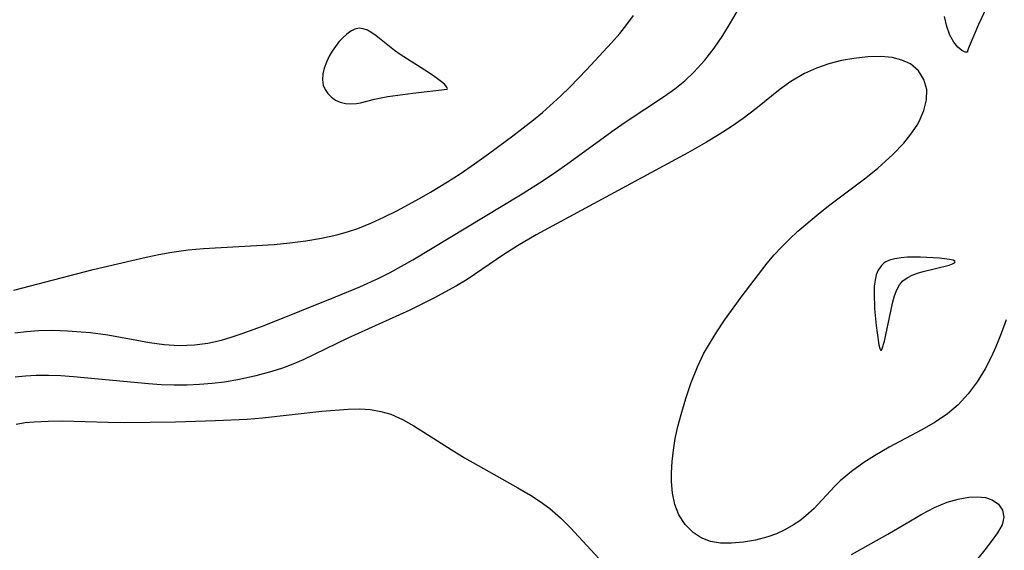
# Model space of a CAD drawing. Header units: metres. Extents: x 1073367 to 1082519, y 1569854 to 1574957.
# Tile 998 of 1056: x 1080009 to 1080123, y 1573350 to 1573411. Entities that reach past the tile are written whole.
import ezdxf

# ---------------------------------------------------------------- set-up
doc = ezdxf.new("R2010")
doc.units = ezdxf.units.M
doc.layers.add('CGG_CurvaNivelLidar_v1', color=253, linetype='Continuous', lineweight=30)

msp = doc.modelspace()

# ---------------------------------------------------------------- linework, layer by layer
at = {"layer": 'CGG_CurvaNivelLidar_v1'}
for p, q in [((1080121.7372, 1573415.0486, 71), (1080119.7733, 1573410.8116, 71)), ((1080079.2192, 1573410.8088, 72), (1080079.9891, 1573411.8566, 72)), ((1080091.1909, 1573411.0085, 71.5), (1080091.9794, 1573412.3799, 71.5)), ((1080116.1406, 1573410.5876, 71), (1080115.8432, 1573411.7489, 71)), ((1080078.3964, 1573409.7933, 72), (1080079.2192, 1573410.8088, 72)), ((1080090.2689, 1573409.531, 71.5), (1080091.1909, 1573411.0085, 71.5)), ((1080116.4894, 1573409.5825, 71), (1080116.1406, 1573410.5876, 71)), ((1080119.7733, 1573410.8116, 71), (1080118.6927, 1573408.2712, 71)), ((1080046.9046, 1573409.6895, 72.5), (1080046.4495, 1573409.274, 72.5)), ((1080047.371, 1573410.0299, 72.5), (1080046.9046, 1573409.6895, 72.5)), ((1080047.8455, 1573410.2708, 72.5), (1080047.371, 1573410.0299, 72.5)), ((1080048.3257, 1573410.3795, 72.5), (1080047.8455, 1573410.2708, 72.5)), ((1080048.8105, 1573410.3291, 72.5), (1080048.3257, 1573410.3795, 72.5)), ((1080049.2995, 1573410.1464, 72.5), (1080048.8105, 1573410.3291, 72.5)), ((1080049.793, 1573409.8658, 72.5), (1080049.2995, 1573410.1464, 72.5)), ((1080050.2921, 1573409.5151, 72.5), (1080049.793, 1573409.8658, 72.5)), ((1080052.4034, 1573407.8357, 72.5), (1080050.2921, 1573409.5151, 72.5)), ((1080077.4556, 1573408.7134, 72), (1080078.3964, 1573409.7933, 72)), ((1080089.2801, 1573408.0855, 71.5), (1080090.2689, 1573409.531, 71.5)), ((1080116.9131, 1573408.7702, 71), (1080116.4894, 1573409.5825, 71)), ((1080045.5944, 1573408.2858, 72.5), (1080045.2101, 1573407.735, 72.5)), ((1080046.0105, 1573408.8018, 72.5), (1080045.5944, 1573408.2858, 72.5)), ((1080046.4495, 1573409.274, 72.5), (1080046.0105, 1573408.8018, 72.5)), ((1080074.5713, 1573405.5957, 72), (1080077.4556, 1573408.7134, 72)), ((1080117.3894, 1573408.1855, 71), (1080116.9131, 1573408.7702, 71)), ((1080117.8607, 1573407.801, 71), (1080117.3894, 1573408.1855, 71)), ((1080118.6927, 1573408.2712, 71), (1080118.5179, 1573407.7793, 71)), ((1080044.8698, 1573407.1552, 72.5), (1080044.5568, 1573406.4805, 72.5)), ((1080045.2101, 1573407.735, 72.5), (1080044.8698, 1573407.1552, 72.5)), ((1080053.073, 1573407.3706, 72.5), (1080052.4034, 1573407.8357, 72.5)), ((1080056.3248, 1573405.294, 72.5), (1080053.073, 1573407.3706, 72.5)), ((1080088.2098, 1573406.6967, 71.5), (1080089.2801, 1573408.0855, 71.5)), ((1080107.011, 1573407.0854, 71), (1080105.4111, 1573406.9132, 71)), ((1080108.5509, 1573407.1098, 71), (1080107.011, 1573407.0854, 71)), ((1080109.8063, 1573406.9913, 71), (1080108.5509, 1573407.1098, 71)), ((1080118.2513, 1573407.609, 71), (1080117.8607, 1573407.801, 71)), ((1080118.5, 1573407.6113, 71), (1080118.2513, 1573407.609, 71)), ((1080118.5179, 1573407.7793, 71), (1080118.5, 1573407.6113, 71)), ((1080044.5568, 1573406.4805, 72.5), (1080044.3196, 1573405.7922, 72.5)), ((1080086.9576, 1573405.3125, 71.5), (1080088.2098, 1573406.6967, 71.5)), ((1080102.5087, 1573406.2694, 71), (1080101.0848, 1573405.7767, 71)), ((1080103.9584, 1573406.6455, 71), (1080102.5087, 1573406.2694, 71)), ((1080105.4111, 1573406.9132, 71), (1080103.9584, 1573406.6455, 71)), ((1080110.9518, 1573406.7193, 71), (1080109.8063, 1573406.9913, 71)), ((1080111.9471, 1573406.263, 71), (1080110.9518, 1573406.7193, 71)), ((1080112.8587, 1573405.4786, 71), (1080111.9471, 1573406.263, 71)), ((1080044.1674, 1573405.1073, 72.5), (1080044.1185, 1573404.4431, 72.5)), ((1080044.3196, 1573405.7922, 72.5), (1080044.1674, 1573405.1073, 72.5)), ((1080057.0635, 1573404.7897, 72.5), (1080056.3248, 1573405.294, 72.5)), ((1080057.6897, 1573404.3217, 72.5), (1080057.0635, 1573404.7897, 72.5)), ((1080072.6764, 1573403.6281, 72), (1080074.5713, 1573405.5957, 72)), ((1080085.8854, 1573404.3182, 71.5), (1080086.9576, 1573405.3125, 71.5)), ((1080099.7065, 1573405.153, 71), (1080098.1408, 1573404.2244, 71)), ((1080101.0848, 1573405.7767, 71), (1080099.7065, 1573405.153, 71)), ((1080113.488, 1573404.4728, 71), (1080112.8587, 1573405.4786, 71)), ((1080044.1185, 1573404.4431, 72.5), (1080044.2015, 1573403.8192, 72.5)), ((1080044.2015, 1573403.8192, 72.5), (1080044.4138, 1573403.303, 72.5)), ((1080058.1652, 1573403.9145, 72.5), (1080057.6897, 1573404.3217, 72.5)), ((1080058.4569, 1573403.5958, 72.5), (1080058.1652, 1573403.9145, 72.5)), ((1080071.5937, 1573402.5808, 72), (1080072.6764, 1573403.6281, 72)), ((1080084.7572, 1573403.4108, 71.5), (1080085.8854, 1573404.3182, 71.5)), ((1080098.1408, 1573404.2244, 71), (1080096.9101, 1573403.3424, 71)), ((1080113.799, 1573403.3096, 71), (1080113.488, 1573404.4728, 71)), ((1080044.4138, 1573403.303, 72.5), (1080044.7364, 1573402.8402, 72.5)), ((1080044.7364, 1573402.8402, 72.5), (1080045.1446, 1573402.4364, 72.5)), ((1080050.0911, 1573402.2062, 72.5), (1080051.6351, 1573402.5025, 72.5)), ((1080051.6351, 1573402.5025, 72.5), (1080054.5465, 1573402.9108, 72.5)), ((1080054.5465, 1573402.9108, 72.5), (1080058.5, 1573403.366, 72.5)), ((1080058.5425, 1573403.4175, 72.5), (1080058.4569, 1573403.5958, 72.5)), ((1080058.5, 1573403.366, 72.5), (1080058.5425, 1573403.4175, 72.5)), ((1080069.4699, 1573400.6749, 72), (1080071.5937, 1573402.5808, 72)), ((1080079.029, 1573399.5407, 71.5), (1080083.5758, 1573402.5555, 71.5)), ((1080083.5758, 1573402.5555, 71.5), (1080084.7572, 1573403.4108, 71.5)), ((1080096.9101, 1573403.3424, 71), (1080094.0786, 1573401.0795, 71)), ((1080113.7702, 1573402.124, 71), (1080113.799, 1573403.3096, 71)), ((1080045.1446, 1573402.4364, 72.5), (1080045.6201, 1573402.1016, 72.5)), ((1080045.6201, 1573402.1016, 72.5), (1080046.1502, 1573401.8519, 72.5)), ((1080046.1502, 1573401.8519, 72.5), (1080046.7563, 1573401.6979, 72.5)), ((1080046.7563, 1573401.6979, 72.5), (1080047.3918, 1573401.6491, 72.5)), ((1080047.3918, 1573401.6491, 72.5), (1080048.0373, 1573401.6989, 72.5)), ((1080048.0373, 1573401.6989, 72.5), (1080048.4937, 1573401.7904, 72.5)), ((1080048.4937, 1573401.7904, 72.5), (1080050.0911, 1573402.2062, 72.5)), ((1080113.4667, 1573400.8883, 71), (1080113.7702, 1573402.124, 71)), ((1080068.4382, 1573399.8111, 72), (1080069.4699, 1573400.6749, 72)), ((1080094.0786, 1573401.0795, 71), (1080092.6284, 1573399.9607, 71)), ((1080112.9274, 1573399.6407, 71), (1080113.4667, 1573400.8883, 71)), ((1080066.0829, 1573397.968, 72), (1080068.4382, 1573399.8111, 72)), ((1080077.7479, 1573398.6559, 71.5), (1080079.029, 1573399.5407, 71.5)), ((1080092.6284, 1573399.9607, 71), (1080091.2671, 1573399.0109, 71)), ((1080111.9832, 1573398.1521, 71), (1080112.6866, 1573399.2063, 71)), ((1080112.6866, 1573399.2063, 71), (1080112.9274, 1573399.6407, 71)), ((1080063.2756, 1573395.8872, 72), (1080066.0829, 1573397.968, 72)), ((1080072.4145, 1573394.7773, 71.5), (1080077.7479, 1573398.6559, 71.5)), ((1080089.8607, 1573398.1127, 71), (1080088.4218, 1573397.2536, 71)), ((1080091.2671, 1573399.0109, 71), (1080089.8607, 1573398.1127, 71)), ((1080111.1512, 1573397.1252, 71), (1080111.9832, 1573398.1521, 71)), ((1080088.4218, 1573397.2536, 71), (1080086.2363, 1573396.0195, 71)), ((1080109.9057, 1573395.8121, 71), (1080111.1512, 1573397.1252, 71)), ((1080061.6512, 1573394.7276, 72), (1080063.2756, 1573395.8872, 72)), ((1080086.2363, 1573396.0195, 71), (1080068.7509, 1573386.5503, 71)), ((1080108.1711, 1573394.2388, 71), (1080109.9057, 1573395.8121, 71)), ((1080060.0033, 1573393.6064, 72), (1080061.6512, 1573394.7276, 72)), ((1080070.9967, 1573393.7759, 71.5), (1080072.4145, 1573394.7773, 71.5)), ((1080058.5122, 1573392.6517, 72), (1080060.0033, 1573393.6064, 72)), ((1080069.4321, 1573392.7302, 71.5), (1080070.9967, 1573393.7759, 71.5)), ((1080106.797, 1573393.1305, 71), (1080108.1711, 1573394.2388, 71)), ((1080056.5764, 1573391.4841, 72), (1080058.5122, 1573392.6517, 72)), ((1080066.9367, 1573391.1722, 71.5), (1080069.4321, 1573392.7302, 71.5)), ((1080102.4758, 1573389.8867, 71), (1080106.797, 1573393.1305, 71)), ((1080054.5254, 1573383.6629, 71.5), (1080066.9367, 1573391.1722, 71.5)), ((1080055.2835, 1573390.7449, 72), (1080056.5764, 1573391.4841, 72)), ((1080052.6767, 1573389.3361, 72), (1080055.2835, 1573390.7449, 72)), ((1080051.1955, 1573388.5853, 72), (1080052.6767, 1573389.3361, 72)), ((1080098.9359, 1573386.9607, 71), (1080101.2691, 1573388.9369, 71)), ((1080101.2691, 1573388.9369, 71), (1080102.4758, 1573389.8867, 71)), ((1080048.1726, 1573387.2816, 72), (1080049.6984, 1573387.8905, 72)), ((1080049.6984, 1573387.8905, 72), (1080051.1955, 1573388.5853, 72)), ((1080043.9897, 1573386.1676, 72), (1080045.7783, 1573386.5624, 72)), ((1080045.7783, 1573386.5624, 72), (1080046.9858, 1573386.8927, 72)), ((1080046.9858, 1573386.8927, 72), (1080048.1726, 1573387.2816, 72)), ((1080097.9691, 1573386.0707, 71), (1080098.9359, 1573386.9607, 71)), ((1080030.3675, 1573384.9758, 72), (1080038.5192, 1573385.4503, 72)), ((1080038.5192, 1573385.4503, 72), (1080040.3418, 1573385.6208, 72)), ((1080040.3418, 1573385.6208, 72), (1080042.1751, 1573385.8581, 72)), ((1080042.1751, 1573385.8581, 72), (1080043.9897, 1573386.1676, 72)), ((1080068.7509, 1573386.5503, 71), (1080066.6168, 1573385.288, 71)), ((1080097.0423, 1573385.147, 71), (1080097.9691, 1573386.0707, 71)), ((1080023.7537, 1573383.9802, 72), (1080025.2385, 1573384.299, 72)), ((1080025.2385, 1573384.299, 72), (1080026.7303, 1573384.5714, 72)), ((1080026.7303, 1573384.5714, 72), (1080028.6195, 1573384.8224, 72)), ((1080028.6195, 1573384.8224, 72), (1080030.3675, 1573384.9758, 72)), ((1080066.6168, 1573385.288, 71), (1080065.0269, 1573384.2738, 71)), ((1080096.2069, 1573384.229, 71), (1080097.0423, 1573385.147, 71)), ((1080017.6741, 1573382.5538, 72), (1080023.7537, 1573383.9802, 72)), ((1080051.9196, 1573382.2256, 71.5), (1080054.5254, 1573383.6629, 71.5)), ((1080065.0269, 1573384.2738, 71), (1080060.7803, 1573381.4049, 71)), ((1080094.3834, 1573381.9915, 71), (1080095.4059, 1573383.2783, 71)), ((1080095.4059, 1573383.2783, 71), (1080096.2069, 1573384.229, 71)), ((1080108.859, 1573383.2675, 71.5), (1080108.5858, 1573383.0203, 71.5)), ((1080109.1016, 1573383.4287, 71.5), (1080108.859, 1573383.2675, 71.5)), ((1080109.4999, 1573383.6169, 71.5), (1080109.1016, 1573383.4287, 71.5)), ((1080110.1429, 1573383.8021, 71.5), (1080109.4999, 1573383.6169, 71.5)), ((1080110.8426, 1573383.9114, 71.5), (1080110.1429, 1573383.8021, 71.5)), ((1080111.5786, 1573383.9673, 71.5), (1080110.8426, 1573383.9114, 71.5)), ((1080113.0965, 1573383.9783, 71.5), (1080111.5786, 1573383.9673, 71.5)), ((1080115.2722, 1573383.8584, 71.5), (1080113.0965, 1573383.9783, 71.5)), ((1080116.4337, 1573383.7141, 71.5), (1080115.2722, 1573383.8584, 71.5)), ((1080116.3823, 1573383.0639, 71.5), (1080116.774, 1573383.2003, 71.5)), ((1080116.836, 1573383.6171, 71.5), (1080116.4337, 1573383.7141, 71.5)), ((1080116.774, 1573383.2003, 71.5), (1080117.0186, 1573383.3392, 71.5)), ((1080117.0544, 1573383.4965, 71.5), (1080116.836, 1573383.6171, 71.5)), ((1080117.0186, 1573383.3392, 71.5), (1080117.0738, 1573383.4218, 71.5)), ((1080117.0738, 1573383.4218, 71.5), (1080117.0544, 1573383.4965, 71.5)), ((1080008.5267, 1573380.1814, 72), (1080017.6741, 1573382.5538, 72)), ((1080050.5926, 1573381.5567, 71.5), (1080051.9196, 1573382.2256, 71.5)), ((1080108.2118, 1573382.4774, 71.5), (1080107.9912, 1573381.9208, 71.5)), ((1080108.3813, 1573382.7637, 71.5), (1080108.2118, 1573382.4774, 71.5)), ((1080108.5858, 1573383.0203, 71.5), (1080108.3813, 1573382.7637, 71.5)), ((1080112.1216, 1573381.8961, 71.5), (1080112.7394, 1573382.1288, 71.5)), ((1080112.7394, 1573382.1288, 71.5), (1080113.3861, 1573382.3242, 71.5)), ((1080113.3861, 1573382.3242, 71.5), (1080116.3823, 1573383.0639, 71.5)), ((1080048.3993, 1573380.5498, 71.5), (1080050.5926, 1573381.5567, 71.5)), ((1080060.7803, 1573381.4049, 71), (1080059.5528, 1573380.6634, 71)), ((1080092.4015, 1573379.35, 71), (1080094.3834, 1573381.9915, 71)), ((1080107.8464, 1573381.3058, 71.5), (1080107.7595, 1573380.6422, 71.5)), ((1080107.9912, 1573381.9208, 71.5), (1080107.8464, 1573381.3058, 71.5)), ((1080110.6706, 1573380.7843, 71.5), (1080111.0647, 1573381.2473, 71.5)), ((1080111.0647, 1573381.2473, 71.5), (1080111.5545, 1573381.6096, 71.5)), ((1080111.5545, 1573381.6096, 71.5), (1080112.1216, 1573381.8961, 71.5)), ((1080045.5971, 1573379.3903, 71.5), (1080048.3993, 1573380.5498, 71.5)), ((1080059.5528, 1573380.6634, 71), (1080056.9441, 1573379.2404, 71)), ((1080107.7595, 1573380.6422, 71.5), (1080107.726, 1573379.8618, 71.5)), ((1080107.726, 1573379.8618, 71.5), (1080107.7891, 1573378.0233, 71.5)), ((1080110.0941, 1573379.5123, 71.5), (1080110.3606, 1573380.2266, 71.5)), ((1080110.3606, 1573380.2266, 71.5), (1080110.6706, 1573380.7843, 71.5)), ((1080037.3806, 1573376.112, 71.5), (1080045.5971, 1573379.3903, 71.5)), ((1080056.9441, 1573379.2404, 71), (1080054.1842, 1573377.874, 71)), ((1080090.4987, 1573376.706, 71), (1080092.4015, 1573379.35, 71)), ((1080109.6487, 1573377.7529, 71.5), (1080109.859, 1573378.671, 71.5)), ((1080109.859, 1573378.671, 71.5), (1080110.0941, 1573379.5123, 71.5)), ((1080054.1842, 1573377.874, 71), (1080047.0428, 1573374.6264, 71)), ((1080107.7891, 1573378.0233, 71.5), (1080107.9643, 1573376.1089, 71.5)), ((1080108.9396, 1573374.2918, 71.5), (1080109.6487, 1573377.7529, 71.5)), ((1080089.5897, 1573375.3625, 71), (1080090.4987, 1573376.706, 71)), ((1080122.9737, 1573376.7349, 71), (1080122.4006, 1573375.1688, 71)), ((1080008.6282, 1573375.2386, 71.5), (1080009.9809, 1573375.4184, 71.5)), ((1080009.9809, 1573375.4184, 71.5), (1080011.3417, 1573375.5208, 71.5)), ((1080011.3417, 1573375.5208, 71.5), (1080013.0137, 1573375.5488, 71.5)), ((1080013.0137, 1573375.5488, 71.5), (1080014.688, 1573375.4919, 71.5)), ((1080014.688, 1573375.4919, 71.5), (1080017.3632, 1573375.2784, 71.5)), ((1080017.3632, 1573375.2784, 71.5), (1080019.3615, 1573375.0237, 71.5)), ((1080033.7106, 1573374.7836, 71.5), (1080034.9676, 1573375.2122, 71.5)), ((1080034.9676, 1573375.2122, 71.5), (1080037.3806, 1573376.112, 71.5)), ((1080088.7315, 1573373.9954, 71), (1080089.5897, 1573375.3625, 71)), ((1080107.9643, 1573376.1089, 71.5), (1080108.0736, 1573375.231, 71.5)), ((1080108.0736, 1573375.231, 71.5), (1080108.2982, 1573373.8458, 71.5)), ((1080019.3615, 1573375.0237, 71.5), (1080024.1502, 1573374.143, 71.5)), ((1080024.1502, 1573374.143, 71.5), (1080025.8568, 1573373.9097, 71.5)), ((1080029.3298, 1573373.8595, 71.5), (1080030.8965, 1573374.0691, 71.5)), ((1080030.8965, 1573374.0691, 71.5), (1080032.4461, 1573374.4121, 71.5)), ((1080032.4461, 1573374.4121, 71.5), (1080033.7106, 1573374.7836, 71.5)), ((1080047.0428, 1573374.6264, 71), (1080041.8856, 1573372.1476, 71)), ((1080108.6701, 1573373.4276, 71.5), (1080108.9396, 1573374.2918, 71.5)), ((1080122.4006, 1573375.1688, 71), (1080121.7819, 1573373.6278, 71)), ((1080025.8568, 1573373.9097, 71.5), (1080027.5646, 1573373.8007, 71.5)), ((1080027.5646, 1573373.8007, 71.5), (1080028.4587, 1573373.8068, 71.5)), ((1080028.4587, 1573373.8068, 71.5), (1080029.3298, 1573373.8595, 71.5)), ((1080088.0726, 1573372.8323, 71), (1080088.7315, 1573373.9954, 71)), ((1080108.2982, 1573373.8458, 71.5), (1080108.3976, 1573373.4225, 71.5)), ((1080108.3976, 1573373.4225, 71.5), (1080108.4496, 1573373.2747, 71.5)), ((1080108.4496, 1573373.2747, 71.5), (1080108.5, 1573373.2397, 71.5)), ((1080108.5, 1573373.2397, 71.5), (1080108.5749, 1573373.2629, 71.5)), ((1080108.5749, 1573373.2629, 71.5), (1080108.6701, 1573373.4276, 71.5)), ((1080121.7819, 1573373.6278, 71), (1080121.203, 1573372.3472, 71)), ((1080041.8856, 1573372.1476, 71), (1080040.6846, 1573371.6334, 71)), ((1080087.3471, 1573371.3361, 71), (1080088.0726, 1573372.8323, 71)), ((1080121.203, 1573372.3472, 71), (1080120.5641, 1573371.1077, 71)), ((1080038.2829, 1573370.7804, 71), (1080036.4266, 1573370.2705, 71)), ((1080039.493, 1573371.1811, 71), (1080038.2829, 1573370.7804, 71)), ((1080040.6846, 1573371.6334, 71), (1080039.493, 1573371.1811, 71)), ((1080086.6244, 1573369.5305, 71), (1080087.3471, 1573371.3361, 71)), ((1080120.5641, 1573371.1077, 71), (1080119.642, 1573369.5986, 71)), ((1080009.871, 1573370.2611, 71), (1080008.6779, 1573370.1286, 71)), ((1080011.0749, 1573370.3259, 71), (1080009.871, 1573370.2611, 71)), ((1080012.5053, 1573370.333, 71), (1080011.0749, 1573370.3259, 71)), ((1080013.9453, 1573370.2819, 71), (1080012.5053, 1573370.333, 71)), ((1080015.3927, 1573370.1874, 71), (1080013.9453, 1573370.2819, 71)), ((1080024.0294, 1573369.3563, 71), (1080015.3927, 1573370.1874, 71)), ((1080032.8124, 1573369.5671, 71), (1080031.3792, 1573369.3893, 71)), ((1080034.5421, 1573369.8602, 71), (1080032.8124, 1573369.5671, 71)), ((1080036.4266, 1573370.2705, 71), (1080034.5421, 1573369.8602, 71)), ((1080086.0057, 1573367.6849, 71), (1080086.6244, 1573369.5305, 71)), ((1080119.642, 1573369.5986, 71), (1080118.596, 1573368.1967, 71)), ((1080025.5178, 1573369.2599, 71), (1080024.0294, 1573369.3563, 71)), ((1080027.0053, 1573369.2074, 71), (1080025.5178, 1573369.2599, 71)), ((1080028.4902, 1573369.2083, 71), (1080027.0053, 1573369.2074, 71)), ((1080029.9377, 1573369.2694, 71), (1080028.4902, 1573369.2083, 71)), ((1080031.3792, 1573369.3893, 71), (1080029.9377, 1573369.2694, 71)), ((1080085.4644, 1573365.8211, 71), (1080086.0057, 1573367.6849, 71)), ((1080118.596, 1573368.1967, 71), (1080117.4134, 1573366.9289, 71)), ((1080037.2091, 1573365.4443, 70.5), (1080044.0205, 1573366.194, 70.5)), ((1080044.0205, 1573366.194, 70.5), (1080047.0594, 1573366.4575, 70.5)), ((1080047.0594, 1573366.4575, 70.5), (1080048.4339, 1573366.4839, 70.5)), ((1080048.4339, 1573366.4839, 70.5), (1080049.654, 1573366.3959, 70.5)), ((1080049.654, 1573366.3959, 70.5), (1080050.8473, 1573366.1873, 70.5)), ((1080050.8473, 1573366.1873, 70.5), (1080052.0035, 1573365.8475, 70.5)), ((1080117.4134, 1573366.9289, 71), (1080116.2167, 1573365.9201, 71)), ((1080009.8149, 1573364.8867, 70.5), (1080010.8669, 1573364.9954, 70.5)), ((1080010.8669, 1573364.9954, 70.5), (1080012.4678, 1573365.0754, 70.5)), ((1080012.4678, 1573365.0754, 70.5), (1080014.0886, 1573365.0839, 70.5)), ((1080014.0886, 1573365.0839, 70.5), (1080019.3824, 1573364.9384, 70.5)), ((1080021.3134, 1573364.9162, 70.5), (1080027.1378, 1573364.9873, 70.5)), ((1080027.1378, 1573364.9873, 70.5), (1080031.7643, 1573365.1221, 70.5)), ((1080031.7643, 1573365.1221, 70.5), (1080035.4038, 1573365.3041, 70.5)), ((1080035.4038, 1573365.3041, 70.5), (1080037.2091, 1573365.4443, 70.5)), ((1080052.0035, 1573365.8475, 70.5), (1080053.337, 1573365.2605, 70.5)), ((1080053.337, 1573365.2605, 70.5), (1080054.6336, 1573364.5289, 70.5)), ((1080085.108, 1573364.4419, 71), (1080085.4644, 1573365.8211, 71)), ((1080116.2167, 1573365.9201, 71), (1080114.7661, 1573364.9363, 71)), ((1080008.7762, 1573364.7212, 70.5), (1080009.8149, 1573364.8867, 70.5)), ((1080019.3824, 1573364.9384, 70.5), (1080021.3134, 1573364.9162, 70.5)), ((1080054.6336, 1573364.5289, 70.5), (1080058.9572, 1573361.7734, 70.5)), ((1080084.8073, 1573363.0645, 71), (1080085.108, 1573364.4419, 71)), ((1080113.2328, 1573364.0527, 71), (1080109.4642, 1573362.068, 71)), ((1080114.7661, 1573364.9363, 71), (1080113.2328, 1573364.0527, 71)), ((1080084.5877, 1573361.7283, 71), (1080084.8073, 1573363.0645, 71)), ((1080058.9572, 1573361.7734, 70.5), (1080060.4911, 1573360.8467, 70.5)), ((1080084.4422, 1573360.4051, 71), (1080084.5877, 1573361.7283, 71)), ((1080109.4642, 1573362.068, 71), (1080107.7673, 1573361.074, 71)), ((1080060.4911, 1573360.8467, 70.5), (1080062.0532, 1573359.9408, 70.5)), ((1080107.7673, 1573361.074, 71), (1080106.5532, 1573360.2895, 71)), ((1080062.0532, 1573359.9408, 70.5), (1080066.6601, 1573357.3867, 70.5)), ((1080084.3715, 1573359.1067, 71), (1080084.4422, 1573360.4051, 71)), ((1080106.5532, 1573360.2895, 71), (1080105.1221, 1573359.2682, 71)), ((1080084.3738, 1573358.1136, 71), (1080084.3715, 1573359.1067, 71)), ((1080105.1221, 1573359.2682, 71), (1080103.8165, 1573358.1644, 71)), ((1080066.6601, 1573357.3867, 70.5), (1080068.0944, 1573356.5327, 70.5)), ((1080084.4936, 1573356.7381, 71), (1080084.3738, 1573358.1136, 71)), ((1080103.1786, 1573357.5253, 71), (1080100.8137, 1573354.9944, 71)), ((1080103.8165, 1573358.1644, 71), (1080103.1786, 1573357.5253, 71)), ((1080068.0944, 1573356.5327, 70.5), (1080069.2328, 1573355.7826, 70.5)), ((1080084.7688, 1573355.4432, 71), (1080084.4936, 1573356.7381, 71)), ((1080116.1818, 1573355.7014, 70.5), (1080117.4361, 1573356.0752, 70.5)), ((1080117.4361, 1573356.0752, 70.5), (1080118.6515, 1573356.2922, 70.5)), ((1080118.6515, 1573356.2922, 70.5), (1080119.6545, 1573356.3358, 70.5)), ((1080119.6545, 1573356.3358, 70.5), (1080120.5699, 1573356.2352, 70.5)), ((1080120.5699, 1573356.2352, 70.5), (1080121.3613, 1573355.9809, 70.5)), ((1080121.3613, 1573355.9809, 70.5), (1080122.0967, 1573355.4687, 70.5)), ((1080069.2328, 1573355.7826, 70.5), (1080070.3258, 1573354.9714, 70.5)), ((1080070.3258, 1573354.9714, 70.5), (1080071.5623, 1573353.9086, 70.5)), ((1080085.2225, 1573354.2607, 71), (1080084.7688, 1573355.4432, 71)), ((1080100.8137, 1573354.9944, 71), (1080099.8659, 1573354.1236, 71)), ((1080113.223, 1573354.3489, 70.5), (1080114.6956, 1573355.0929, 70.5)), ((1080114.6956, 1573355.0929, 70.5), (1080116.1818, 1573355.7014, 70.5)), ((1080122.0967, 1573355.4687, 70.5), (1080122.5624, 1573354.786, 70.5)), ((1080122.5624, 1573354.786, 70.5), (1080122.7109, 1573353.9979, 70.5)), ((1080071.5623, 1573353.9086, 70.5), (1080072.732, 1573352.7624, 70.5)), ((1080085.9368, 1573353.1451, 71), (1080085.2225, 1573354.2607, 71)), ((1080099.8659, 1573354.1236, 71), (1080099.1741, 1573353.5805, 71)), ((1080109.3016, 1573352.0067, 70.5), (1080113.223, 1573354.3489, 70.5)), ((1080122.7109, 1573353.9979, 70.5), (1080122.4896, 1573353.1114, 70.5)), ((1080072.732, 1573352.7624, 70.5), (1080076.4708, 1573348.6777, 70.5)), ((1080086.8533, 1573352.2279, 71), (1080085.9368, 1573353.1451, 71)), ((1080097.4454, 1573352.5236, 71), (1080096.4719, 1573352.0789, 71)), ((1080098.4446, 1573353.0863, 71), (1080097.4454, 1573352.5236, 71)), ((1080099.1741, 1573353.5805, 71), (1080098.4446, 1573353.0863, 71)), ((1080122.4896, 1573353.1114, 70.5), (1080121.9679, 1573352.169, 70.5)), ((1080087.8062, 1573351.6059, 71), (1080086.8533, 1573352.2279, 71)), ((1080088.8662, 1573351.1889, 71), (1080087.8062, 1573351.6059, 71)), ((1080095.4694, 1573351.7109, 71), (1080094.0655, 1573351.3301, 71)), ((1080096.4719, 1573352.0789, 71), (1080095.4694, 1573351.7109, 71)), ((1080105.1412, 1573349.696, 70.5), (1080109.3016, 1573352.0067, 70.5)), ((1080121.9679, 1573352.169, 70.5), (1080121.2499, 1573351.1611, 70.5)), ((1080090.0357, 1573350.9895, 71), (1080088.8662, 1573351.1889, 71)), ((1080091.2753, 1573350.9678, 71), (1080090.0357, 1573350.9895, 71)), ((1080092.6569, 1573351.0838, 71), (1080091.2753, 1573350.9678, 71)), ((1080094.0655, 1573351.3301, 71), (1080092.6569, 1573351.0838, 71)), ((1080121.2499, 1573351.1611, 70.5), (1080120.5131, 1573350.207, 70.5)), ((1080120.5131, 1573350.207, 70.5), (1080119.702, 1573349.2255, 70.5))]:
    msp.add_line(p, q, dxfattribs=at)

doc.saveas('drawing.dxf')
